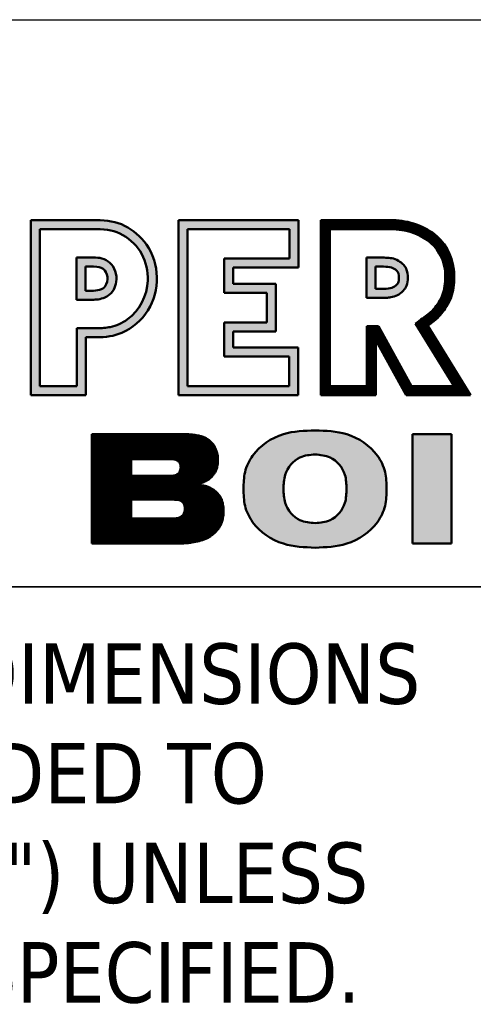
# Model space of a CAD drawing. Header units: inches. Extents: x 24 to 1128, y -69 to 748.
# Tile 534 of 656: x 940 to 959, y 50 to 92. Entities that reach past the tile are written whole.
import ezdxf
from ezdxf.enums import TextEntityAlignment as Align

# ---------------------------------------------------------------- set-up
doc = ezdxf.new("R2010")
doc.units = ezdxf.units.IN
doc.header["$LTSCALE"] = 32
doc.header["$MEASUREMENT"] = 0
doc.layers.add('No Plot', color=7, linetype='Continuous', lineweight=25, plot=False)
doc.layers.add('Title (ANSI)', color=7, linetype='Continuous', lineweight=50)
doc.styles.add('Note Text (ANSI)', font='tahoma.ttf')
doc.styles.get("Standard").update_dxf_attribs({"font": 'arial.ttf'})
pattern_1 = [(45, (0, 0), (-3.0935921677e-05, 3.0935921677e-05), [])]

# ---------------------------------------------------------------- blocks, each defined once
blk = doc.blocks.new('Title Blocks SB TITLE-KS')
at = {"lineweight": 25}
h = blk.add_hatch(color=256, dxfattribs=at)
edge = h.paths.add_edge_path(flags=0)
edge.add_line((48.7307, 4.2394), (48.7563, 4.2394))
edge.add_spline(control_points=[(48.7563, 4.2394), (48.7636, 4.2394), (48.7696, 4.2399), (48.7829, 4.2426), (48.7905, 4.2461), (48.8138, 4.263), (48.8237, 4.282), (48.8249, 4.3147), (48.8222, 4.327), (48.811, 4.3477), (48.8018, 4.3567), (48.7811, 4.3686), (48.7714, 4.3702), (48.7559, 4.3705)], knot_values=[-0.818543, -0.818543, -0.818543, -0.818543, -0.7519, -0.7519, -0.65082, -0.65082, -0.418996, -0.418996, -0.279331, -0.279331, -0.139665, -0.139665, 0, 0, 0, 0], degree=3, periodic=0)
edge.add_line((48.7559, 4.3705), (48.6819, 4.3705))
edge.add_line((48.6819, 4.3705), (48.6819, 4.1626))
edge.add_line((48.6819, 4.1626), (48.7307, 4.1626))
edge.add_line((48.7307, 4.1626), (48.7307, 4.2394))
edge = h.paths.add_edge_path()
edge.add_spline(control_points=[(48.7563, 4.2275), (48.7694, 4.2275), (48.7798, 4.2288), (48.8041, 4.2394), (48.8166, 4.2501), (48.8409, 4.2887), (48.8404, 4.3252), (48.8153, 4.3605), (48.8051, 4.3692), (48.7825, 4.3806), (48.7708, 4.3822), (48.7561, 4.3824)], knot_values=[0, 0, 0, 0, 0.112702, 0.112702, 0.264618, 0.264618, 0.566661, 0.566661, 0.692602, 0.692602, 0.818543, 0.818543, 0.818543, 0.818543], degree=3, periodic=0)
edge.add_line((48.7561, 4.3824), (48.67, 4.3824))
edge.add_line((48.67, 4.3824), (48.67, 4.1507))
edge.add_line((48.67, 4.1507), (48.7426, 4.1507))
edge.add_line((48.7426, 4.1507), (48.7426, 4.2275))
edge.add_line((48.7426, 4.2275), (48.7563, 4.2275))
h = blk.add_hatch(color=256, dxfattribs=at)
h.paths.add_polyline_path([(48.9255, 4.286), (48.9255, 4.3316), (49.0117, 4.3316), (49.0117, 4.3705), (48.877, 4.3705), (48.877, 4.1626), (49.0116, 4.1626), (49.0116, 4.2021), (48.9255, 4.2021), (48.9255, 4.2471), (48.982, 4.2471), (48.982, 4.286)], flags=0)
h.paths.add_polyline_path([(49.0236, 4.3197), (49.0236, 4.3824), (48.8651, 4.3824), (48.8651, 4.1507), (49.0235, 4.1507), (49.0235, 4.214), (48.9374, 4.214), (48.9374, 4.2352), (48.9939, 4.2352), (48.9939, 4.2979), (48.9374, 4.2979), (48.9374, 4.3197)])
h = blk.add_hatch(dxfattribs=at)
h.set_pattern_fill('ANSI31', color=256, scale=0.00035, style=0)
h.set_pattern_definition(pattern_1)
edge = h.paths.add_edge_path(flags=0)
edge.add_line((49.1293, 4.2421), (49.173, 4.1626))
edge.add_line((49.173, 4.1626), (49.2296, 4.1626))
edge.add_line((49.2296, 4.1626), (49.1786, 4.2457))
edge.add_spline(control_points=[(49.1786, 4.2457), (49.1854, 4.2504), (49.1909, 4.2545), (49.1951, 4.258)], knot_values=[-0.701293, -0.701293, -0.701293, -0.701293, -0.650383, -0.650383, -0.650383, -0.650383], degree=3, periodic=0)
edge.add_spline(control_points=[(49.1951, 4.258), (49.1991, 4.2613), (49.2019, 4.264), (49.2088, 4.2724), (49.2128, 4.2796), (49.2172, 4.2937), (49.218, 4.302), (49.2173, 4.3211), (49.2148, 4.3299), (49.202, 4.3521), (49.1885, 4.3615), (49.1614, 4.3697), (49.1525, 4.3706), (49.1399, 4.3704)], knot_values=[-0.650383, -0.650383, -0.650383, -0.650383, -0.601453, -0.601453, -0.510571, -0.510571, -0.419689, -0.419689, -0.301849, -0.301849, -0.111362, -0.111362, 0, 0, 0, 0], degree=3, periodic=0)
edge.add_line((49.1399, 4.3704), (49.0652, 4.3704))
edge.add_line((49.0652, 4.3704), (49.0652, 4.1626))
edge.add_line((49.0652, 4.1626), (49.114, 4.1626))
edge.add_line((49.114, 4.1626), (49.114, 4.2421))
edge.add_line((49.114, 4.2421), (49.1293, 4.2421))
edge = h.paths.add_edge_path()
edge.add_line((49.251, 4.1507), (49.1946, 4.2425))
edge.add_spline(control_points=[(49.1946, 4.2425), (49.1976, 4.2447), (49.2003, 4.2468), (49.2027, 4.2488)], knot_values=[0.650383, 0.650383, 0.650383, 0.650383, 0.677218, 0.677218, 0.677218, 0.677218], degree=3, periodic=0)
edge.add_spline(control_points=[(49.2027, 4.2488), (49.2094, 4.2543), (49.2137, 4.2591), (49.2228, 4.2728), (49.2264, 4.2812), (49.2298, 4.2982), (49.2301, 4.3084), (49.2271, 4.3362), (49.2167, 4.3547), (49.1924, 4.3717), (49.1824, 4.3761), (49.1618, 4.3818), (49.1519, 4.3825), (49.14, 4.3824)], knot_values=[0, 0, 0, 0, 0.074157, 0.074157, 0.162849, 0.162849, 0.251541, 0.251541, 0.44626, 0.44626, 0.548321, 0.548321, 0.650383, 0.650383, 0.650383, 0.650383], degree=3, periodic=0)
edge.add_line((49.14, 4.3824), (49.0532, 4.3824))
edge.add_line((49.0532, 4.3824), (49.0532, 4.1507))
edge.add_line((49.0532, 4.1507), (49.1259, 4.1507))
edge.add_line((49.1259, 4.1507), (49.1259, 4.2236))
edge.add_line((49.1259, 4.2236), (49.166, 4.1507))
edge.add_line((49.166, 4.1507), (49.251, 4.1507))
h = blk.add_hatch(color=256, dxfattribs=at)
edge = h.paths.add_edge_path(flags=0)
edge.add_line((48.7423, 4.289), (48.7494, 4.289))
edge.add_spline(control_points=[(48.7494, 4.289), (48.7542, 4.289), (48.7573, 4.2892), (48.7645, 4.2913), (48.7665, 4.2926), (48.7704, 4.2982), (48.7715, 4.3032), (48.7705, 4.3118), (48.7685, 4.3154), (48.7623, 4.3202), (48.7594, 4.3208), (48.7526, 4.321)], knot_values=[-0.274372, -0.274372, -0.274372, -0.274372, -0.232556, -0.232556, -0.183037, -0.183037, -0.122025, -0.122025, -0.061012, -0.061012, 0, 0, 0, 0], degree=3, periodic=0)
edge.add_line((48.7526, 4.321), (48.7423, 4.321))
edge.add_line((48.7423, 4.321), (48.7423, 4.289))
edge = h.paths.add_edge_path()
edge.add_spline(control_points=[(48.7494, 4.2771), (48.7519, 4.2771), (48.7573, 4.2771), (48.7649, 4.2787), (48.7733, 4.2823), (48.7801, 4.29), (48.7836, 4.3018), (48.7827, 4.315), (48.7752, 4.3264), (48.7642, 4.3326), (48.7564, 4.3328), (48.7525, 4.3329)], knot_values=[0, 0, 0, 0, 21.446278, 45.995522, 66.36737, 98.655676, 129.682851, 170.550924, 207.699464, 241.742111, 274.372411, 274.372411, 274.372411, 274.372411], degree=3, periodic=0)
edge.add_line((48.7525, 4.3329), (48.7304, 4.3328))
edge.add_line((48.7304, 4.3328), (48.7304, 4.2771))
edge.add_line((48.7304, 4.2771), (48.7494, 4.2771))
h = blk.add_hatch(color=256, dxfattribs=at)
edge = h.paths.add_edge_path(flags=0)
edge.add_spline(control_points=[(49.1329, 4.2914), (49.1378, 4.2915), (49.1417, 4.2916), (49.148, 4.293), (49.1501, 4.294), (49.1539, 4.2972), (49.1553, 4.299), (49.1565, 4.3026), (49.1567, 4.3063), (49.1559, 4.313), (49.1547, 4.3148), (49.1479, 4.3201), (49.142, 4.3208), (49.1329, 4.3209)], knot_values=[-0.288872, -0.288872, -0.288872, -0.288872, -0.246765, -0.246765, -0.208681, -0.208681, -0.170597, -0.170597, -0.132513, -0.132513, -0.07892, -0.07892, 0, 0, 0, 0], degree=3, periodic=0)
edge.add_line((49.1329, 4.3209), (49.1256, 4.3209))
edge.add_line((49.1256, 4.3209), (49.1256, 4.2914))
edge.add_line((49.1256, 4.2914), (49.1329, 4.2914))
edge = h.paths.add_edge_path()
edge.add_line((49.1137, 4.2795), (49.1329, 4.2795))
edge.add_spline(control_points=[(49.1329, 4.2795), (49.1352, 4.2795), (49.1396, 4.2795), (49.1469, 4.2803), (49.1549, 4.2826), (49.1622, 4.2881), (49.1677, 4.2962), (49.1689, 4.3062), (49.1677, 4.3159), (49.1633, 4.3231), (49.1573, 4.3283), (49.1498, 4.3317), (49.1412, 4.3327), (49.1357, 4.3328), (49.1329, 4.3328)], knot_values=[0, 0, 0, 0, 19.68907, 37.183159, 62.807968, 90.559754, 113.544659, 144.551319, 174.727619, 195.878946, 214.672315, 242.231464, 264.830431, 288.883455, 288.883455, 288.883455, 288.883455], degree=3, periodic=0)
edge.add_line((49.1329, 4.3328), (49.1137, 4.3328))
edge.add_line((49.1137, 4.3328), (49.1137, 4.2795))
h = blk.add_hatch(color=256, dxfattribs=at)
edge = h.paths.add_edge_path(flags=0)
edge.add_spline(control_points=[(49.0872, 4.027), (49.087, 4.0332), (49.0867, 4.0496), (49.0697, 4.0704), (49.0527, 4.0718), (49.0458, 4.0724)], knot_values=[-196.858611, -196.858611, -196.858611, -196.858611, -143.618174, -57.414771, 0, 0, 0, 0], degree=3, periodic=0)
edge.add_spline(control_points=[(49.0458, 4.0724), (49.0389, 4.0719), (49.0216, 4.0705), (49.0046, 4.0496), (49.0041, 4.0332), (49.0039, 4.027)], knot_values=[-198.15438, -198.15438, -198.15438, -198.15438, -139.494959, -53.291556, 0, 0, 0, 0], degree=3, periodic=0)
edge.add_spline(control_points=[(49.0039, 4.027), (49.0041, 4.0207), (49.0046, 4.0044), (49.0216, 3.9834), (49.0389, 3.9821), (49.0459, 3.9816)], knot_values=[-198.411905, -198.411905, -198.411905, -198.411905, -145.121128, -58.917726, 0, 0, 0, 0], degree=3, periodic=0)
edge.add_spline(control_points=[(49.0459, 3.9816), (49.0527, 3.9821), (49.0697, 3.9836), (49.0867, 4.0044), (49.087, 4.0207), (49.0872, 4.027)], knot_values=[-196.6013, -196.6013, -196.6013, -196.6013, -139.444578, -53.241176, 0, 0, 0, 0], degree=3, periodic=0)
edge = h.paths.add_edge_path()
edge.add_spline(control_points=[(49.0459, 4.1042), (49.0316, 4.1038), (49.0006, 4.1029), (48.9658, 4.0795), (48.9515, 4.0499), (48.9512, 4.0344), (48.9511, 4.0268)], knot_values=[0, 0, 0, 0, 121.303554, 262.91652, 331.147321, 394.98389, 394.98389, 394.98389, 394.98389], degree=3, periodic=0)
edge.add_spline(control_points=[(48.9511, 4.0268), (48.9512, 4.0193), (48.9515, 4.0038), (48.9658, 3.9742), (49.0006, 3.9509), (49.0316, 3.9497), (49.0459, 3.9491)], knot_values=[0, 0, 0, 0, 63.818911, 132.049711, 273.662677, 395.001539, 395.001539, 395.001539, 395.001539], degree=3, periodic=0)
edge.add_spline(control_points=[(49.0459, 3.9491), (49.06, 3.9497), (49.0907, 3.951), (49.1254, 3.9742), (49.1397, 4.0038), (49.14, 4.0193), (49.1401, 4.0269)], knot_values=[0, 0, 0, 0, 119.925613, 261.538579, 329.76938, 393.637082, 393.637082, 393.637082, 393.637082], degree=3, periodic=0)
edge.add_spline(control_points=[(49.1401, 4.0269), (49.14, 4.0344), (49.1397, 4.0499), (49.1254, 4.0795), (49.0908, 4.1028), (49.06, 4.1038), (49.0459, 4.1042)], knot_values=[0, 0, 0, 0, 63.781396, 132.012197, 273.625163, 393.348671, 393.348671, 393.348671, 393.348671], degree=3, periodic=0)
h = blk.add_hatch(dxfattribs=at)
h.set_pattern_fill('ANSI31', color=256, scale=0.00035, style=0)
h.set_pattern_definition(pattern_1)
edge = h.paths.add_edge_path(flags=0)
edge.add_line((48.8023, 3.9875), (48.8567, 3.9875))
edge.add_spline(control_points=[(48.8567, 3.9875), (48.8577, 3.9875), (48.8597, 3.9875), (48.8621, 3.9879), (48.8651, 3.9885), (48.8681, 3.9896), (48.8713, 3.9925), (48.8733, 3.9962), (48.8736, 4.0006), (48.8733, 4.0043), (48.872, 4.0081), (48.8692, 4.0107), (48.8656, 4.012), (48.8622, 4.0125), (48.8591, 4.0127), (48.8574, 4.0127), (48.8566, 4.0127)], knot_values=[-138.059108, -138.059108, -138.059108, -138.059108, -129.678332, -121.376797, -116.767826, -103.812896, -94.676817, -80.216732, -69.105277, -57.710838, -47.88682, -35.866014, -26.520091, -14.922162, -6.895848, 0, 0, 0, 0], degree=3, periodic=0)
edge.add_line((48.8566, 4.0127), (48.8023, 4.0127))
edge.add_line((48.8023, 4.0127), (48.8023, 3.9875))
edge = h.paths.add_edge_path(flags=0)
edge.add_line((48.8025, 4.0441), (48.8535, 4.0441))
edge.add_spline(control_points=[(48.8535, 4.0441), (48.8549, 4.0441), (48.8571, 4.0441), (48.8608, 4.0449), (48.8649, 4.0467), (48.8677, 4.0509), (48.8681, 4.0557), (48.8676, 4.0598), (48.8651, 4.0634), (48.8615, 4.0654), (48.858, 4.0662), (48.8552, 4.0664), (48.8537, 4.0664), (48.8532, 4.0664)], knot_values=[-119.342972, -119.342972, -119.342972, -119.342972, -107.342224, -100.443953, -87.079297, -70.488666, -59.600945, -46.774352, -35.297935, -23.84831, -12.395346, -4.545955, 0, 0, 0, 0], degree=3, periodic=0)
edge.add_line((48.8532, 4.0664), (48.8025, 4.0664))
edge.add_line((48.8025, 4.0664), (48.8025, 4.0441))
edge = h.paths.add_edge_path()
edge.add_spline(control_points=[(48.8895, 4.0328), (48.8905, 4.0331), (48.8931, 4.0337), (48.8976, 4.0353), (48.902, 4.0374), (48.9065, 4.0404), (48.9099, 4.0435), (48.913, 4.0476), (48.915, 4.0517), (48.9164, 4.056), (48.9171, 4.0604), (48.9173, 4.0646), (48.9172, 4.0687), (48.9165, 4.0732), (48.9153, 4.0777), (48.9131, 4.0826), (48.9104, 4.0869), (48.9068, 4.0904), (48.9034, 4.0929), (48.8995, 4.0949), (48.8953, 4.0965), (48.8908, 4.0977), (48.8868, 4.0983), (48.8827, 4.0988), (48.8778, 4.0991), (48.874, 4.0992), (48.8719, 4.0992)], knot_values=[0, 0, 0, 0, 8.259258, 22.888893, 40.689723, 50.687745, 68.353182, 80.542787, 94.018555, 107.764489, 119.14978, 132.14778, 143.21613, 154.398622, 171.050613, 182.919142, 200.343742, 214.594199, 225.505564, 236.767803, 251.550036, 264.361289, 276.33066, 286.072641, 299.740571, 318.388347, 318.388347, 318.388347, 318.388347], degree=3, periodic=0)
edge.add_line((48.8719, 4.0992), (48.7507, 4.0992))
edge.add_line((48.7507, 4.0992), (48.7507, 3.9545))
edge.add_line((48.7507, 3.9545), (48.8614, 3.9545))
edge.add_spline(control_points=[(48.8614, 3.9545), (48.8635, 3.9545), (48.8684, 3.9545), (48.8755, 3.955), (48.8839, 3.9559), (48.8923, 3.9576), (48.9013, 3.9605), (48.9081, 3.9645), (48.9132, 3.9687), (48.9172, 3.973), (48.9211, 3.9793), (48.924, 3.9876), (48.9247, 3.9954), (48.9245, 4.0021), (48.9239, 4.0073), (48.9223, 4.0126), (48.9199, 4.0175), (48.9164, 4.0219), (48.9122, 4.0254), (48.9089, 4.0274), (48.9056, 4.029), (48.9022, 4.0303), (48.8985, 4.0312), (48.8956, 4.0318), (48.8931, 4.0323), (48.8912, 4.0326), (48.8899, 4.0328), (48.8895, 4.0328)], knot_values=[0, 0, 0, 0, 17.200377, 42.099151, 61.209439, 89.620964, 115.361397, 142.096092, 156.470923, 172.177105, 191.705667, 219.818342, 247.114264, 257.731892, 278.018924, 291.66196, 304.822844, 324.525577, 339.60272, 350.809722, 358.213634, 370.799355, 381.846713, 390.612912, 396.149819, 404.107905, 407.195046, 407.195046, 407.195046, 407.195046], degree=3, periodic=0)
blk.add_hatch(color=256, dxfattribs=at).paths.add_polyline_path([(49.1744, 3.9545), (49.226, 3.9545), (49.226, 4.0992), (49.1744, 4.0992)])
at = {"layer": 'No Plot', "color": 7, "linetype": 'Continuous', "lineweight": 25}
for p, q in [((48.7561, 4.3824), (48.67, 4.3824)), ((48.67, 4.3824), (48.67, 4.1507)), ((49.0236, 4.3824), (48.8651, 4.3824)), ((48.8651, 4.3824), (48.8651, 4.1507)), ((49.0236, 4.3197), (49.0236, 4.3824)), ((49.0532, 4.1507), (49.0532, 4.3824)), ((49.0532, 4.3824), (49.14, 4.3824)), ((48.7559, 4.3705), (48.6819, 4.3705)), ((48.6819, 4.3705), (48.6819, 4.1626)), ((49.0117, 4.3705), (48.877, 4.3705)), ((48.877, 4.3705), (48.877, 4.1626)), ((49.0117, 4.3316), (49.0117, 4.3705)), ((49.0652, 4.1626), (49.0652, 4.3704)), ((49.0652, 4.3704), (49.1399, 4.3704)), ((48.7525, 4.3329), (48.7304, 4.3328)), ((48.7304, 4.3328), (48.7304, 4.2771)), ((48.9255, 4.286), (48.9255, 4.3316)), ((48.9255, 4.3316), (49.0117, 4.3316)), ((49.1137, 4.3328), (49.1137, 4.2795)), ((49.1137, 4.3328), (49.1329, 4.3328)), ((48.7526, 4.321), (48.7423, 4.321)), ((48.7423, 4.321), (48.7423, 4.289)), ((48.9374, 4.2979), (48.9374, 4.3197)), ((48.9374, 4.3197), (49.0236, 4.3197)), ((49.1256, 4.3209), (49.1256, 4.2914)), ((49.1256, 4.3209), (49.1329, 4.3209)), ((48.9939, 4.2979), (48.9374, 4.2979)), ((48.9939, 4.2352), (48.9939, 4.2979)), ((48.7423, 4.289), (48.7494, 4.289)), ((48.982, 4.286), (48.9255, 4.286)), ((48.982, 4.2471), (48.982, 4.286)), ((49.1256, 4.2914), (49.1329, 4.2914)), ((48.7304, 4.2771), (48.7494, 4.2771)), ((49.1137, 4.2795), (49.1329, 4.2795)), ((48.9255, 4.2021), (48.9255, 4.2471)), ((48.9255, 4.2471), (48.982, 4.2471)), ((48.7307, 4.1626), (48.7307, 4.2394)), ((48.7307, 4.2394), (48.7563, 4.2394)), ((48.9374, 4.214), (48.9374, 4.2352)), ((48.9374, 4.2352), (48.9939, 4.2352)), ((49.1293, 4.2421), (49.114, 4.2421)), ((49.114, 4.2421), (49.114, 4.1626)), ((49.1293, 4.2421), (49.173, 4.1626)), ((49.1786, 4.2457), (49.2296, 4.1626)), ((49.1946, 4.2425), (49.251, 4.1507)), ((48.7426, 4.1507), (48.7426, 4.2275)), ((48.7426, 4.2275), (48.7563, 4.2275)), ((49.166, 4.1507), (49.1259, 4.2236)), ((49.1259, 4.2236), (49.1259, 4.1507)), ((49.0235, 4.214), (48.9374, 4.214)), ((49.0235, 4.1507), (49.0235, 4.214)), ((49.0116, 4.2021), (48.9255, 4.2021)), ((49.0116, 4.1626), (49.0116, 4.2021)), ((48.6819, 4.1626), (48.7307, 4.1626)), ((48.877, 4.1626), (49.0116, 4.1626)), ((49.114, 4.1626), (49.0652, 4.1626)), ((49.2296, 4.1626), (49.173, 4.1626)), ((48.67, 4.1507), (48.7426, 4.1507)), ((48.8651, 4.1507), (49.0235, 4.1507)), ((49.1259, 4.1507), (49.0532, 4.1507)), ((49.251, 4.1507), (49.166, 4.1507)), ((48.7507, 4.0992), (48.7507, 3.9545)), ((48.8719, 4.0992), (48.7507, 4.0992)), ((49.1744, 4.0992), (49.226, 4.0992)), ((49.1744, 3.9545), (49.1744, 4.0992)), ((49.226, 4.0992), (49.226, 3.9545)), ((48.8025, 4.0664), (48.8025, 4.0441)), ((48.8025, 4.0664), (48.8532, 4.0664)), ((48.8025, 4.0441), (48.8535, 4.0441)), ((48.8023, 4.0127), (48.8023, 3.9875)), ((48.8023, 4.0127), (48.8566, 4.0127)), ((48.8023, 3.9875), (48.8567, 3.9875)), ((48.7507, 3.9545), (48.8614, 3.9545)), ((49.226, 3.9545), (49.1744, 3.9545))]:
    blk.add_line(p, q, dxfattribs=at)
for points, knots in [([(48.7561, 4.3824), (48.7708, 4.3822), (48.7825, 4.3806), (48.8051, 4.3692), (48.8153, 4.3605), (48.8404, 4.3252), (48.8409, 4.2887), (48.8166, 4.2501), (48.8041, 4.2394), (48.7798, 4.2288), (48.7694, 4.2275), (48.7563, 4.2275)], [0, 0, 0, 0, 0.1259411, 0.1259411, 0.2518823, 0.2518823, 0.5539255, 0.5539255, 0.7058413, 0.7058413, 0.8185433, 0.8185433, 0.8185433, 0.8185433]), ([(49.14, 4.3824), (49.1519, 4.3825), (49.1618, 4.3818), (49.1824, 4.3761), (49.1924, 4.3717), (49.2167, 4.3547), (49.2271, 4.3362), (49.2301, 4.3084), (49.2298, 4.2982), (49.2264, 4.2812), (49.2228, 4.2728), (49.2137, 4.2591), (49.2094, 4.2543), (49.2027, 4.2488), (49.2003, 4.2468), (49.1976, 4.2447), (49.1946, 4.2425)], [0, 0, 0, 0, 0.1020614, 0.1020614, 0.2041229, 0.2041229, 0.3988419, 0.3988419, 0.487534, 0.487534, 0.5762262, 0.5762262, 0.6503828, 0.6503828, 0.6503828, 0.6772177, 0.6772177, 0.6772177, 0.6772177]), ([(48.7559, 4.3705), (48.7714, 4.3702), (48.7811, 4.3686), (48.8018, 4.3567), (48.811, 4.3477), (48.8222, 4.327), (48.8249, 4.3147), (48.8237, 4.282), (48.8138, 4.263), (48.7905, 4.2461), (48.7829, 4.2426), (48.7696, 4.2399), (48.7636, 4.2394), (48.7563, 4.2394)], [0, 0, 0, 0, 0.1396655, 0.1396655, 0.279331, 0.279331, 0.4189965, 0.4189965, 0.6508205, 0.6508205, 0.7519002, 0.7519002, 0.8185433, 0.8185433, 0.8185433, 0.8185433]), ([(49.1399, 4.3704), (49.1525, 4.3706), (49.1614, 4.3697), (49.1885, 4.3615), (49.202, 4.3521), (49.2148, 4.3299), (49.2173, 4.3211), (49.218, 4.302), (49.2172, 4.2937), (49.2128, 4.2796), (49.2088, 4.2724), (49.2019, 4.264), (49.1991, 4.2613), (49.1951, 4.258), (49.1909, 4.2545), (49.1854, 4.2504), (49.1786, 4.2457)], [0, 0, 0, 0, 0.1113616, 0.1113616, 0.3018491, 0.3018491, 0.4196889, 0.4196889, 0.5105709, 0.5105709, 0.6014528, 0.6014528, 0.6503828, 0.6503828, 0.6503828, 0.7012931, 0.7012931, 0.7012931, 0.7012931]), ([(48.7526, 4.321), (48.7594, 4.3208), (48.7623, 4.3202), (48.7685, 4.3154), (48.7705, 4.3118), (48.7715, 4.3032), (48.7704, 4.2982), (48.7665, 4.2926), (48.7645, 4.2913), (48.7573, 4.2892), (48.7542, 4.289), (48.7494, 4.289)], [0, 0, 0, 0, 0.0610124, 0.0610124, 0.1220249, 0.1220249, 0.1830373, 0.1830373, 0.2325564, 0.2325564, 0.2743724, 0.2743724, 0.2743724, 0.2743724]), ([(49.1329, 4.3209), (49.142, 4.3208), (49.1479, 4.3201), (49.1547, 4.3148), (49.1559, 4.313), (49.1567, 4.3063), (49.1565, 4.3026), (49.1553, 4.299), (49.1539, 4.2972), (49.1501, 4.294), (49.148, 4.293), (49.1417, 4.2916), (49.1378, 4.2915), (49.1329, 4.2914)], [0, 0, 0, 0, 0.0789204, 0.0789204, 0.132513, 0.132513, 0.1705971, 0.1705971, 0.2086812, 0.2086812, 0.2467653, 0.2467653, 0.2888722, 0.2888722, 0.2888722, 0.2888722])]:
    blk.add_open_spline(points, degree=3, knots=knots, dxfattribs=at)
for points in [[(48.7525, 4.3329), (48.7639, 4.3317), (48.7743, 4.3259), (48.7814, 4.315), (48.7827, 4.3008), (48.7794, 4.2905), (48.7718, 4.2821), (48.7653, 4.2791), (48.7569, 4.2774), (48.7494, 4.2771)], [(49.1329, 4.3328), (49.1414, 4.3326), (49.1492, 4.3314), (49.1579, 4.3274), (49.1629, 4.323), (49.1667, 4.3167), (49.1685, 4.3063), (49.1667, 4.2956), (49.1622, 4.2889), (49.1545, 4.2831), (49.1459, 4.2804), (49.1398, 4.2797), (49.1329, 4.2795)], [(49.0459, 4.1042), (49.0037, 4.0992), (48.9632, 4.0707), (48.9531, 4.0491), (48.9511, 4.0268)], [(49.0459, 4.1042), (49.0875, 4.0992), (49.128, 4.0707), (49.1382, 4.0491), (49.1401, 4.0269)], [(48.8719, 4.0992), (48.8784, 4.099), (48.8832, 4.0987), (48.8866, 4.0983), (48.8907, 4.0976), (48.895, 4.0965), (48.8999, 4.0947), (48.9033, 4.0928), (48.9064, 4.0906), (48.91, 4.0871), (48.9133, 4.082), (48.915, 4.0782), (48.9166, 4.0726), (48.9171, 4.0687), (48.9173, 4.0648), (48.917, 4.0603), (48.9163, 4.0563), (48.9149, 4.0517), (48.9128, 4.0475), (48.9102, 4.0441), (48.9057, 4.0399), (48.9028, 4.038), (48.8972, 4.0352), (48.8923, 4.0336), (48.8895, 4.0328)], [(48.8532, 4.0664), (48.8548, 4.0664), (48.8575, 4.0662), (48.8614, 4.0652), (48.8649, 4.0631), (48.8672, 4.0599), (48.868, 4.0554), (48.8675, 4.0517), (48.8643, 4.0469), (48.8601, 4.0448), (48.8577, 4.0443), (48.8535, 4.0441)], [(49.0458, 4.0724), (49.0257, 4.0685), (49.0062, 4.0455), (49.0039, 4.027)], [(49.0458, 4.0724), (49.0656, 4.0685), (49.0851, 4.0455), (49.0872, 4.027)], [(48.8895, 4.0328), (48.8906, 4.0327), (48.8934, 4.0322), (48.8953, 4.0319), (48.8983, 4.0313), (48.902, 4.0303), (48.9061, 4.0287), (48.9085, 4.0276), (48.9118, 4.0255), (48.9159, 4.0221), (48.9201, 4.0167), (48.9222, 4.0126), (48.9236, 4.008), (48.9245, 4.001), (48.9246, 3.9973), (48.9236, 3.9878), (48.9204, 3.9785), (48.9167, 3.9727), (48.913, 3.9687), (48.9092, 3.9655), (48.9011, 3.9608), (48.8925, 3.9578), (48.8828, 3.9558), (48.8762, 3.9551), (48.8675, 3.9546), (48.8614, 3.9545)], [(49.0459, 3.9491), (49.0037, 3.9545), (48.9632, 3.983), (48.9531, 4.0046), (48.9511, 4.0268)], [(49.0459, 3.9816), (49.0257, 3.9855), (49.0062, 4.0085), (49.0039, 4.027)], [(49.0459, 3.9816), (49.0656, 3.9855), (49.0851, 4.0085), (49.0872, 4.027)], [(49.0459, 3.9491), (49.0875, 3.9545), (49.128, 3.983), (49.1382, 4.0046), (49.1401, 4.0269)], [(48.8566, 4.0127), (48.859, 4.0127), (48.8618, 4.0125), (48.8658, 4.0118), (48.8688, 4.0106), (48.8719, 4.0077), (48.8731, 4.0045), (48.8735, 4.0005), (48.8731, 3.9967), (48.8707, 3.9922), (48.8683, 3.9901), (48.8641, 3.9883), (48.8626, 3.988), (48.8597, 3.9875), (48.8567, 3.9875)]]:
    blk.add_spline(points, degree=3, dxfattribs=at)
at = {"layer": 'Title (ANSI)', "lineweight": 25}
for p, q in [((47.7839, 4.6475), (54.5339, 4.6475)), ((47.7839, 4.6475), (54.5339, 4.6475)), ((54.5339, 3.8975), (47.7839, 3.8975)), ((47.7839, 3.8975), (49.2839, 3.8975))]:
    blk.add_line(p, q, dxfattribs=at)
at = {"layer": 'Title (ANSI)'}
for p, q in [((48.7561, 4.3824), (48.67, 4.3824)), ((48.67, 4.3824), (48.67, 4.1507)), ((49.0236, 4.3824), (48.8651, 4.3824)), ((48.8651, 4.3824), (48.8651, 4.1507)), ((49.0236, 4.3197), (49.0236, 4.3824)), ((49.14, 4.3824), (49.0532, 4.3824)), ((49.0532, 4.3824), (49.0532, 4.1507)), ((48.6819, 4.1626), (48.6819, 4.3705)), ((48.6819, 4.3705), (48.7559, 4.3705)), ((48.877, 4.1626), (48.877, 4.3705)), ((48.877, 4.3705), (49.0117, 4.3705)), ((49.0117, 4.3705), (49.0117, 4.3316)), ((49.0652, 4.1626), (49.0652, 4.3704)), ((49.0652, 4.3704), (49.1399, 4.3704)), ((48.7304, 4.3328), (48.7525, 4.3329)), ((48.7525, 4.3329), (48.7304, 4.3328)), ((48.7304, 4.2771), (48.7304, 4.3328)), ((48.7304, 4.3328), (48.7304, 4.2771)), ((49.0117, 4.3316), (48.9255, 4.3316)), ((48.9255, 4.3316), (48.9255, 4.286)), ((49.1137, 4.2795), (49.1137, 4.3328)), ((49.1137, 4.3328), (49.1329, 4.3328)), ((49.1329, 4.3328), (49.1137, 4.3328)), ((49.1137, 4.3328), (49.1137, 4.2795)), ((48.7423, 4.289), (48.7423, 4.321)), ((48.7423, 4.321), (48.7526, 4.321)), ((48.7423, 4.289), (48.7423, 4.321)), ((48.7423, 4.321), (48.7526, 4.321)), ((48.9374, 4.2979), (48.9374, 4.3197)), ((48.9374, 4.3197), (49.0236, 4.3197)), ((49.1256, 4.2914), (49.1256, 4.3209)), ((49.1256, 4.3209), (49.1329, 4.3209)), ((49.1256, 4.3209), (49.1329, 4.3209)), ((49.1256, 4.2914), (49.1256, 4.3209)), ((48.9939, 4.2979), (48.9374, 4.2979)), ((48.9939, 4.2352), (48.9939, 4.2979)), ((48.7494, 4.289), (48.7423, 4.289)), ((48.7494, 4.289), (48.7423, 4.289)), ((48.9255, 4.286), (48.982, 4.286)), ((48.982, 4.286), (48.982, 4.2471)), ((49.1329, 4.2914), (49.1256, 4.2914)), ((49.1329, 4.2914), (49.1256, 4.2914)), ((48.7494, 4.2771), (48.7304, 4.2771)), ((48.7304, 4.2771), (48.7494, 4.2771)), ((49.1329, 4.2795), (49.1137, 4.2795)), ((49.1137, 4.2795), (49.1329, 4.2795)), ((48.982, 4.2471), (48.9255, 4.2471)), ((48.9255, 4.2471), (48.9255, 4.2021)), ((48.7563, 4.2394), (48.7307, 4.2394)), ((48.7307, 4.2394), (48.7307, 4.1626)), ((48.9374, 4.214), (48.9374, 4.2352)), ((48.9374, 4.2352), (48.9939, 4.2352)), ((49.1293, 4.2421), (49.114, 4.2421)), ((49.114, 4.2421), (49.114, 4.1626)), ((49.173, 4.1626), (49.1293, 4.2421)), ((49.1786, 4.2457), (49.2296, 4.1626)), ((49.251, 4.1507), (49.1946, 4.2425)), ((48.7426, 4.1507), (48.7426, 4.2275)), ((48.7426, 4.2275), (48.7563, 4.2275)), ((49.1259, 4.1507), (49.1259, 4.2236)), ((49.1259, 4.2236), (49.166, 4.1507)), ((49.0235, 4.214), (48.9374, 4.214)), ((49.0235, 4.1507), (49.0235, 4.214)), ((48.9255, 4.2021), (49.0116, 4.2021)), ((49.0116, 4.2021), (49.0116, 4.1626)), ((48.7307, 4.1626), (48.6819, 4.1626)), ((49.0116, 4.1626), (48.877, 4.1626)), ((49.114, 4.1626), (49.0652, 4.1626)), ((49.2296, 4.1626), (49.173, 4.1626)), ((48.67, 4.1507), (48.7426, 4.1507)), ((48.8651, 4.1507), (49.0235, 4.1507)), ((49.0532, 4.1507), (49.1259, 4.1507)), ((49.166, 4.1507), (49.251, 4.1507)), ((48.8719, 4.0992), (48.7507, 4.0992)), ((48.7507, 4.0992), (48.7507, 3.9545)), ((49.226, 4.0992), (49.1744, 4.0992)), ((49.1744, 4.0992), (49.1744, 3.9545)), ((49.226, 3.9545), (49.226, 4.0992)), ((48.8025, 4.0441), (48.8025, 4.0664)), ((48.8025, 4.0664), (48.8532, 4.0664)), ((48.8535, 4.0441), (48.8025, 4.0441)), ((48.8023, 3.9875), (48.8023, 4.0127)), ((48.8023, 4.0127), (48.8566, 4.0127)), ((48.8567, 3.9875), (48.8023, 3.9875)), ((48.7507, 3.9545), (48.8614, 3.9545)), ((49.1744, 3.9545), (49.226, 3.9545))]:
    blk.add_line(p, q, dxfattribs=at)
for points, knots in [([(48.7563, 4.2275), (48.7694, 4.2275), (48.7798, 4.2288), (48.8041, 4.2394), (48.8166, 4.2501), (48.8409, 4.2887), (48.8404, 4.3252), (48.8153, 4.3605), (48.8051, 4.3692), (48.7825, 4.3806), (48.7708, 4.3822), (48.7561, 4.3824)], [0, 0, 0, 0, 0.1127021, 0.1127021, 0.2646178, 0.2646178, 0.566661, 0.566661, 0.6926022, 0.6926022, 0.8185433, 0.8185433, 0.8185433, 0.8185433]), ([(49.2027, 4.2488), (49.2094, 4.2543), (49.2137, 4.2591), (49.2228, 4.2728), (49.2264, 4.2812), (49.2298, 4.2982), (49.2301, 4.3084), (49.2271, 4.3362), (49.2167, 4.3547), (49.1924, 4.3717), (49.1824, 4.3761), (49.1618, 4.3818), (49.1519, 4.3825), (49.14, 4.3824)], [0, 0, 0, 0, 0.0741566, 0.0741566, 0.1628488, 0.1628488, 0.2515409, 0.2515409, 0.4462599, 0.4462599, 0.5483213, 0.5483213, 0.6503828, 0.6503828, 0.6503828, 0.6503828]), ([(48.7559, 4.3705), (48.7714, 4.3702), (48.7811, 4.3686), (48.8018, 4.3567), (48.811, 4.3477), (48.8222, 4.327), (48.8249, 4.3147), (48.8237, 4.282), (48.8138, 4.263), (48.7905, 4.2461), (48.7829, 4.2426), (48.7696, 4.2399), (48.7636, 4.2394), (48.7563, 4.2394)], [0, 0, 0, 0, 0.1396655, 0.1396655, 0.279331, 0.279331, 0.4189965, 0.4189965, 0.6508205, 0.6508205, 0.7519002, 0.7519002, 0.8185433, 0.8185433, 0.8185433, 0.8185433]), ([(49.1399, 4.3704), (49.1525, 4.3706), (49.1614, 4.3697), (49.1885, 4.3615), (49.202, 4.3521), (49.2148, 4.3299), (49.2173, 4.3211), (49.218, 4.302), (49.2172, 4.2937), (49.2128, 4.2796), (49.2088, 4.2724), (49.2019, 4.264), (49.1991, 4.2613), (49.1951, 4.258)], [0, 0, 0, 0, 0.1113616, 0.1113616, 0.3018491, 0.3018491, 0.4196889, 0.4196889, 0.5105709, 0.5105709, 0.6014528, 0.6014528, 0.6503828, 0.6503828, 0.6503828, 0.6503828]), ([(48.7525, 4.3329), (48.7564, 4.3328), (48.7642, 4.3326), (48.7752, 4.3264), (48.7827, 4.315), (48.7836, 4.3018), (48.7801, 4.29), (48.7733, 4.2823), (48.7649, 4.2787), (48.7573, 4.2771), (48.7519, 4.2771), (48.7494, 4.2771)], [0, 0, 0, 0, 32.6303, 66.672947, 103.821487, 144.68956, 175.716735, 208.005041, 228.376889, 252.926133, 274.372411, 274.372411, 274.372411, 274.372411]), ([(48.7494, 4.2771), (48.7519, 4.2771), (48.7573, 4.2771), (48.7649, 4.2787), (48.7733, 4.2823), (48.7801, 4.29), (48.7836, 4.3018), (48.7827, 4.315), (48.7752, 4.3264), (48.7642, 4.3326), (48.7564, 4.3328), (48.7525, 4.3329)], [0, 0, 0, 0, 21.446278, 45.995522, 66.36737, 98.655676, 129.682851, 170.550924, 207.699464, 241.742111, 274.372411, 274.372411, 274.372411, 274.372411]), ([(49.1329, 4.3328), (49.1357, 4.3328), (49.1412, 4.3327), (49.1498, 4.3317), (49.1573, 4.3283), (49.1633, 4.3231), (49.1677, 4.3159), (49.1689, 4.3062), (49.1677, 4.2962), (49.1622, 4.2881), (49.1549, 4.2826), (49.1469, 4.2803), (49.1396, 4.2795), (49.1352, 4.2795), (49.1329, 4.2795)], [0, 0, 0, 0, 24.053024, 46.651991, 74.211139, 93.004509, 114.155836, 144.332136, 175.338796, 198.323701, 226.075487, 251.700296, 269.194385, 288.883455, 288.883455, 288.883455, 288.883455]), ([(49.1329, 4.2795), (49.1352, 4.2795), (49.1396, 4.2795), (49.1469, 4.2803), (49.1549, 4.2826), (49.1622, 4.2881), (49.1677, 4.2962), (49.1689, 4.3062), (49.1677, 4.3159), (49.1633, 4.3231), (49.1573, 4.3283), (49.1498, 4.3317), (49.1412, 4.3327), (49.1357, 4.3328), (49.1329, 4.3328)], [0, 0, 0, 0, 19.68907, 37.183159, 62.807968, 90.559754, 113.544659, 144.551319, 174.727619, 195.878946, 214.672315, 242.231464, 264.830431, 288.883455, 288.883455, 288.883455, 288.883455]), ([(48.7526, 4.321), (48.7594, 4.3208), (48.7623, 4.3202), (48.7685, 4.3154), (48.7705, 4.3118), (48.7715, 4.3032), (48.7704, 4.2982), (48.7665, 4.2926), (48.7645, 4.2913), (48.7573, 4.2892), (48.7542, 4.289), (48.7494, 4.289)], [0, 0, 0, 0, 0.0610124, 0.0610124, 0.1220249, 0.1220249, 0.1830373, 0.1830373, 0.2325564, 0.2325564, 0.2743724, 0.2743724, 0.2743724, 0.2743724]), ([(48.7526, 4.321), (48.7594, 4.3208), (48.7623, 4.3202), (48.7685, 4.3154), (48.7705, 4.3118), (48.7715, 4.3032), (48.7704, 4.2982), (48.7665, 4.2926), (48.7645, 4.2913), (48.7573, 4.2892), (48.7542, 4.289), (48.7494, 4.289)], [0, 0, 0, 0, 0.0610124, 0.0610124, 0.1220249, 0.1220249, 0.1830373, 0.1830373, 0.2325564, 0.2325564, 0.2743724, 0.2743724, 0.2743724, 0.2743724]), ([(49.1329, 4.3209), (49.142, 4.3208), (49.1479, 4.3201), (49.1547, 4.3148), (49.1559, 4.313), (49.1567, 4.3063), (49.1565, 4.3026), (49.1553, 4.299), (49.1539, 4.2972), (49.1501, 4.294), (49.148, 4.293), (49.1417, 4.2916), (49.1378, 4.2915), (49.1329, 4.2914)], [0, 0, 0, 0, 0.0789204, 0.0789204, 0.132513, 0.132513, 0.1705971, 0.1705971, 0.2086812, 0.2086812, 0.2467653, 0.2467653, 0.2888722, 0.2888722, 0.2888722, 0.2888722]), ([(49.1329, 4.3209), (49.142, 4.3208), (49.1479, 4.3201), (49.1547, 4.3148), (49.1559, 4.313), (49.1567, 4.3063), (49.1565, 4.3026), (49.1553, 4.299), (49.1539, 4.2972), (49.1501, 4.294), (49.148, 4.293), (49.1417, 4.2916), (49.1378, 4.2915), (49.1329, 4.2914)], [0, 0, 0, 0, 0.0789204, 0.0789204, 0.132513, 0.132513, 0.1705971, 0.1705971, 0.2086812, 0.2086812, 0.2467653, 0.2467653, 0.2888722, 0.2888722, 0.2888722, 0.2888722]), ([(49.0459, 4.1042), (49.0316, 4.1038), (49.0006, 4.1029), (48.9658, 4.0795), (48.9515, 4.0499), (48.9512, 4.0344), (48.9511, 4.0268)], [0, 0, 0, 0, 121.303554, 262.91652, 331.147321, 394.98389, 394.98389, 394.98389, 394.98389]), ([(49.1401, 4.0269), (49.14, 4.0344), (49.1397, 4.0499), (49.1254, 4.0795), (49.0908, 4.1028), (49.06, 4.1038), (49.0459, 4.1042)], [0, 0, 0, 0, 63.781396, 132.012197, 273.625163, 393.348671, 393.348671, 393.348671, 393.348671]), ([(48.8895, 4.0328), (48.8905, 4.0331), (48.8931, 4.0337), (48.8976, 4.0353), (48.902, 4.0374), (48.9065, 4.0404), (48.9099, 4.0435), (48.913, 4.0476), (48.915, 4.0517), (48.9164, 4.056), (48.9171, 4.0604), (48.9173, 4.0646), (48.9172, 4.0687), (48.9165, 4.0732), (48.9153, 4.0777), (48.9131, 4.0826), (48.9104, 4.0869), (48.9068, 4.0904), (48.9034, 4.0929), (48.8995, 4.0949), (48.8953, 4.0965), (48.8908, 4.0977), (48.8868, 4.0983), (48.8827, 4.0988), (48.8778, 4.0991), (48.874, 4.0992), (48.8719, 4.0992)], [0, 0, 0, 0, 8.259258, 22.888893, 40.689723, 50.687745, 68.353182, 80.542787, 94.018555, 107.764489, 119.14978, 132.14778, 143.21613, 154.398622, 171.050613, 182.919142, 200.343742, 214.594199, 225.505564, 236.767803, 251.550036, 264.361289, 276.33066, 286.072641, 299.740571, 318.388347, 318.388347, 318.388347, 318.388347]), ([(48.8532, 4.0664), (48.8537, 4.0664), (48.8552, 4.0664), (48.858, 4.0662), (48.8615, 4.0654), (48.8651, 4.0634), (48.8676, 4.0598), (48.8681, 4.0557), (48.8677, 4.0509), (48.8649, 4.0467), (48.8608, 4.0449), (48.8571, 4.0441), (48.8549, 4.0441), (48.8535, 4.0441)], [0, 0, 0, 0, 4.545955, 12.395346, 23.84831, 35.297935, 46.774352, 59.600945, 70.488666, 87.079297, 100.443953, 107.342224, 119.342972, 119.342972, 119.342972, 119.342972]), ([(49.0039, 4.027), (49.0041, 4.0332), (49.0046, 4.0496), (49.0216, 4.0705), (49.0389, 4.0719), (49.0458, 4.0724)], [0, 0, 0, 0, 53.291556, 139.494959, 198.15438, 198.15438, 198.15438, 198.15438]), ([(49.0458, 4.0724), (49.0527, 4.0718), (49.0697, 4.0704), (49.0867, 4.0496), (49.087, 4.0332), (49.0872, 4.027)], [0, 0, 0, 0, 57.414771, 143.618174, 196.858611, 196.858611, 196.858611, 196.858611]), ([(48.8614, 3.9545), (48.8635, 3.9545), (48.8684, 3.9545), (48.8755, 3.955), (48.8839, 3.9559), (48.8923, 3.9576), (48.9013, 3.9605), (48.9081, 3.9645), (48.9132, 3.9687), (48.9172, 3.973), (48.9211, 3.9793), (48.924, 3.9876), (48.9247, 3.9954), (48.9245, 4.0021), (48.9239, 4.0073), (48.9223, 4.0126), (48.9199, 4.0175), (48.9164, 4.0219), (48.9122, 4.0254), (48.9089, 4.0274), (48.9056, 4.029), (48.9022, 4.0303), (48.8985, 4.0312), (48.8956, 4.0318), (48.8931, 4.0323), (48.8912, 4.0326), (48.8899, 4.0328), (48.8895, 4.0328)], [0, 0, 0, 0, 17.200377, 42.099151, 61.209439, 89.620964, 115.361397, 142.096092, 156.470923, 172.177105, 191.705667, 219.818342, 247.114264, 257.731892, 278.018924, 291.66196, 304.822844, 324.525577, 339.60272, 350.809722, 358.213634, 370.799355, 381.846713, 390.612912, 396.149819, 404.107905, 407.195046, 407.195046, 407.195046, 407.195046]), ([(48.9511, 4.0268), (48.9512, 4.0193), (48.9515, 4.0038), (48.9658, 3.9742), (49.0006, 3.9509), (49.0316, 3.9497), (49.0459, 3.9491)], [0, 0, 0, 0, 63.818911, 132.049711, 273.662677, 395.001539, 395.001539, 395.001539, 395.001539]), ([(49.0459, 3.9816), (49.0389, 3.9821), (49.0216, 3.9834), (49.0046, 4.0044), (49.0041, 4.0207), (49.0039, 4.027)], [0, 0, 0, 0, 58.917726, 145.121128, 198.411905, 198.411905, 198.411905, 198.411905]), ([(49.0872, 4.027), (49.087, 4.0207), (49.0867, 4.0044), (49.0697, 3.9836), (49.0527, 3.9821), (49.0459, 3.9816)], [0, 0, 0, 0, 53.241176, 139.444578, 196.6013, 196.6013, 196.6013, 196.6013]), ([(49.0459, 3.9491), (49.06, 3.9497), (49.0907, 3.951), (49.1254, 3.9742), (49.1397, 4.0038), (49.14, 4.0193), (49.1401, 4.0269)], [0, 0, 0, 0, 119.925613, 261.538579, 329.76938, 393.637082, 393.637082, 393.637082, 393.637082]), ([(48.8566, 4.0127), (48.8574, 4.0127), (48.8591, 4.0127), (48.8622, 4.0125), (48.8656, 4.012), (48.8692, 4.0107), (48.872, 4.0081), (48.8733, 4.0043), (48.8736, 4.0006), (48.8733, 3.9962), (48.8713, 3.9925), (48.8681, 3.9896), (48.8651, 3.9885), (48.8621, 3.9879), (48.8597, 3.9875), (48.8577, 3.9875), (48.8567, 3.9875)], [0, 0, 0, 0, 6.895848, 14.922162, 26.520091, 35.866014, 47.88682, 57.710838, 69.105277, 80.216732, 94.676817, 103.812896, 116.767826, 121.376797, 129.678332, 138.059108, 138.059108, 138.059108, 138.059108])]:
    blk.add_open_spline(points, degree=3, knots=knots, dxfattribs=at)
for points in [[(49.1951, 4.258), (49.1909, 4.2545), (49.1854, 4.2504), (49.1786, 4.2457)], [(49.1946, 4.2425), (49.1976, 4.2447), (49.2003, 4.2468), (49.2027, 4.2488)]]:
    blk.add_open_spline(points, degree=3, dxfattribs=at)
at = {"layer": 'Title (ANSI)', "insert": (48.5339, 3.5842), "char_height": 0.08, "attachment_point": 5, "line_spacing_factor": 0.987884, "style": 'Note Text (ANSI)'}
blk.add_mtext('\\fTahoma|b0|i0;{\\H0.0800;ALL DRAWING DIMENSIONS\\P}\\fTahoma|b0|i0;{\\H0.0800; ARE ROUNDED TO\\P}\\fTahoma|b0|i0;{\\H0.0800; 1/16" (0.0625") UNLESS\\P}\\fTahoma|b0|i0;{\\H0.0800; OTHERWISE SPECIFIED.}', dxfattribs=at)
at = {"layer": 'Title (ANSI)', "lineweight": 30, "flags": 63}
for tag, p in [('REV._1_#', (41.2839, 4.3662)), ('REV_#1_DATE', (46.0339, 4.3662)), ('REV_#1_DRAWN', (46.5339, 4.3662)), ('REV_#1_APPR', (47.0339, 4.3662)), ('REV_#1_P.M.', (47.5339, 4.3662)), ('REV._2__#', (41.2839, 4.1787)), ('REV_#2_DATE', (46.0339, 4.1787)), ('REV_#2_DRAWN', (46.5339, 4.1787)), ('REV_#2_APPR', (47.0339, 4.1787)), ('REV_#2_P.M.', (47.5339, 4.1787)), ('REV._3_#', (41.2839, 3.9912)), ('REV_#3_DATE', (46.0339, 3.9912)), ('REV_#3_DRAWN', (46.5339, 3.9912)), ('REV_#3_APPR', (47.0339, 3.9912)), ('REV_#3_P.M.', (47.5339, 3.9912)), ('REV._4_#', (41.2839, 3.8037)), ('REV_#4_DATE', (46.0339, 3.8037)), ('REV_#4_DRAWN', (46.5339, 3.8037)), ('REV_#4_APPR', (47.0339, 3.8037)), ('REV_#4_P.M.', (47.5339, 3.8037)), ('REV._5_#', (41.2839, 3.6162)), ('REV_#5_DATE', (46.0339, 3.6162)), ('REV_#5_DRAWN', (46.5339, 3.6162)), ('REV_#5_APPR', (47.0339, 3.6162)), ('REV_#5_P.M.', (47.5339, 3.6162)), ('REV._6_#', (41.2839, 3.4287)), ('REV_#6_DATE', (46.0339, 3.4287)), ('REV_#6_DRAWN', (46.5339, 3.4287)), ('REV_#6_APPR', (47.0339, 3.4287)), ('REV_#6_P.M.', (47.5339, 3.4287))]:
    blk.add_attdef(tag, text='', height=0.08, dxfattribs=at).set_placement(p, align=Align.MIDDLE_CENTER)
for tag, p in [('REVISION_#1_DESCRIPTION', (41.5639, 4.3662)), ('REVISION_#2_DESCRIPTION', (41.5639, 4.1787)), ('REVISION_#3_DESCRIPTION', (41.5639, 3.9912)), ('REVISION_#4_DESCRIPTION', (41.5639, 3.8037)), ('REVISION_#5_DESCRIPTION', (41.5639, 3.6162)), ('REVISION_#6_DESCRIPTION', (41.5639, 3.4287))]:
    blk.add_attdef(tag, text='', height=0.08, dxfattribs=at).set_placement(p, align=Align.MIDDLE_LEFT)
for tag, height, p in [('DRAWING_NAME', 0.125, (51.9089, 3.68)), ('DRAWING_REV_#', 0.188, (54.2839, 2.7925))]:
    blk.add_attdef(tag, text='', height=height, dxfattribs=at).set_placement(p, align=Align.TOP_CENTER)
for tag, height, p in [('SCALE', 0.1, (53.1889, 2.8675)), ('CONTRACTOR', 0.125, (49.3139, 3.2425)), ('PROJECT', 0.125, (51.9389, 3.2425)), ('DRAWN_BY_DATE', 0.1, (49.3139, 2.555)), ('DRAWN_BY_INITIAL', 0.1, (49.3139, 2.8675)), ('MODEL_NUMBER', 0.1, (51.9389, 2.8675)), ('APPROVED_BY_INITIAL', 0.1, (50.1889, 2.8675)), ('PROJECT_MANAGER_INITIAL', 0.1, (51.0639, 2.8675)), ('APPROVED_BY_DATE', 0.1, (50.1889, 2.555)), ('PROJECT_MANAGER_DATE', 0.1, (51.0639, 2.555)), ('DRAWING_NUMBER', 0.1, (51.9389, 2.555)), ('SIZE', 0.1, (53.1889, 2.555))]:
    blk.add_attdef(tag, text='', height=height, dxfattribs=at).set_placement(p, align=Align.TOP_LEFT)

msp = doc.modelspace()

# ---------------------------------------------------------------- block references
at = {"xscale": 32, "yscale": 32, "zscale": 32}
msp.add_blockref('Title Blocks SB TITLE-KS', (-617.08574, -56.71979), dxfattribs=at)

doc.saveas('drawing.dxf')
